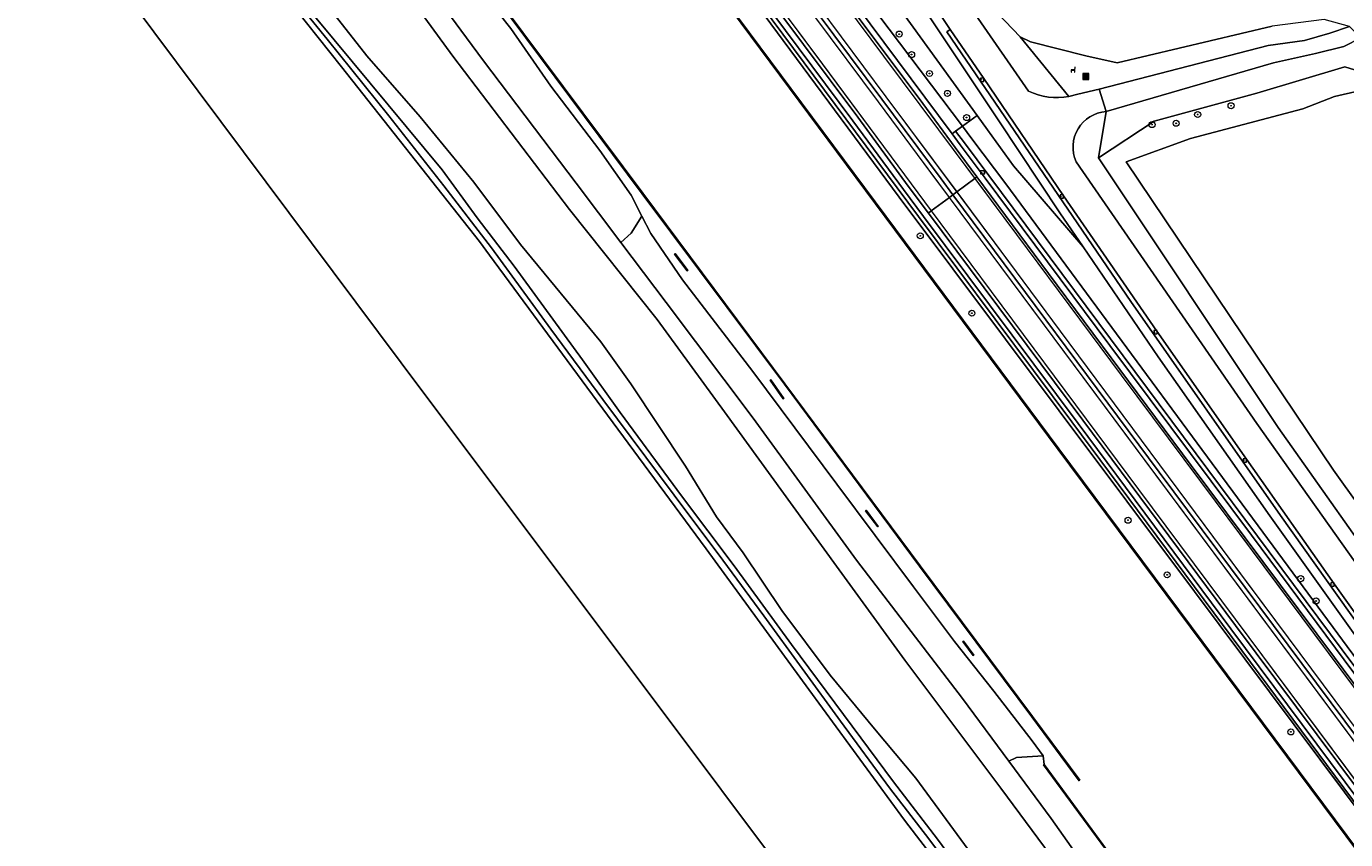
# Model space of a CAD drawing. Header units: metres. Extents: x 168032 to 180145, y 382923 to 399665.
# Tile 281 of 293: x 169436 to 169611, y 397678 to 397786. Entities that reach past the tile are written whole.
import ezdxf
from ezdxf.enums import TextEntityAlignment as Align

# ---------------------------------------------------------------- set-up
doc = ezdxf.new("R2010")
doc.units = ezdxf.units.M
doc.linetypes.add('VW-3-3_STREEP', pattern=[6, 3, -3])
doc.layers.get('0').update_dxf_attribs({"color": 8, "lineweight": 18})
for name, color, linetype, lineweight in [('B-WE-GK-BESCHOEIING_DAMWAND-G', 8, 'GK-BESCHOEIING', 18), ('B-WE-GR-BOOM-S', 8, 'Continuous', 18), ('B-WE-GR-BOS_GEMENGD-GV', 8, 'Continuous', 18), ('B-WE-GR-GRAS-GV', 8, 'Continuous', 18), ('B-WE-GR-GROENVOORZIENING-GV', 8, 'Continuous', 18), ('B-WE-GR-HAAG-G', 8, 'GR-HAAG1', 18), ('B-WE-GR-STRUIK-GV', 8, 'Continuous', 18), ('B-WE-GW-TALUD_KRUIN-G', 8, 'Continuous', 18), ('B-WE-IE-MEUBILAIR_WEGMEUBILAIR-G', 8, 'Continuous', 18), ('B-WE-IE-MEUBILAIR_WEGMEUBILAIR-S', 8, 'Continuous', 25), ('B-WE-IE-MEUBILAIR_WEGMEUBILAIR_PAAL-S', 8, 'Continuous', 18), ('B-WE-IE-TERREINAFSCHEIDING_KUNSTMATIG_MUUR-GV', 8, 'Continuous', 18), ('B-WE-OG-TERREIN_ERF-GV', 8, 'Continuous', 18), ('B-WE-OG-WATER-GV', 8, 'Continuous', 18), ('B-WE-OG-WATER_GREPPEL-GV', 8, 'Continuous', 18), ('B-WE-OG-WATER_SLOOT-GV', 8, 'Continuous', 18), ('B-WE-OG-WEG-GV', 8, 'Continuous', 18), ('B-WE-RI-GWA_KOLK-S', 8, 'Continuous', 18), ('B-WE-VH-VERHARDING_ASFALT-GV', 8, 'Continuous', 18), ('B-WE-VH-VERHARDING_BETONSTRAATSTEEN-GV', 8, 'Continuous', 18), ('B-WE-VH-VERHARDING_FUNDERING_ZAND-GV', 8, 'Continuous', 18), ('B-WE-VH-VERHARDING_GRASBETONSTEEN-GV', 8, 'Continuous', 18), ('B-WE-VW-MARKERING_LANGS_STREEP_33-G', 8, 'VW-3-3_STREEP', 13), ('B-WE-VW-MARKERING_LANGS_STREEP_DOORGETROKKEN_3X015-G', 8, 'Continuous', 13), ('B-WE-VW-MARKERING_PICTOGRAM-G', 8, 'Continuous', 18)]:
    doc.layers.add(name, color=color, linetype=linetype, lineweight=lineweight)
doc.styles.add('NLCS-ISO', font='NLCS-ISO.ttf')
doc.linetypes.add('GK-BESCHOEIING', pattern='A,30,-5,[1,NLCS.SHX,S=1,R=0,X=0,Y=0],-5', length=40)
doc.linetypes.add('GR-HAAG1', pattern='A,6,[176,NLCS.SHX,S=0.125,R=0,X=0,Y=0],-2', length=8)

# ---------------------------------------------------------------- blocks, each defined once
blk = doc.blocks.new('SIE-WEG_AFVALBAK-SO')
at = {"linetype": 'ByBlock', "lineweight": 18}
h = blk.add_hatch(color=0, dxfattribs=at)
h.dxf.hatch_style = 1
h.paths.add_polyline_path([(-1.5, -1.5), (1.5, -1.5), (1.5, 1.5), (-1.5, 1.5)])
at = {"color": 0, "linetype": 'ByBlock', "lineweight": 18}
for points in [[(-2, -2), (2, -2), (2, 2), (-2, 2)], [(-1.5, -1.5), (1.5, -1.5), (1.5, 1.5), (-1.5, 1.5)]]:
    blk.add_lwpolyline(points, close=True, dxfattribs=at)
blk = doc.blocks.new('SIE-WEG_PAAL_HECTOMETERPAAL-SO')
at = {"color": 0, "linetype": 'ByBlock', "lineweight": 18}
blk.add_lwpolyline([(-1.44375, -0.94375), (1.44375, -0.94375), (1.44375, 0.94375), (-1.44375, 0.94375)], close=True, dxfattribs=at)
at = {"color": 0, "linetype": 'ByBlock', "lineweight": 18, "style": 'NLCS-ISO'}
blk.add_text('hm', height=1.5, dxfattribs=at).set_placement((0, 0), align=Align.MIDDLE_CENTER)
at = {"style": 'NLCS-ISO'}
blk.add_attdef('WAARDE', (2.13125, -1.69375), '', height=1.5, dxfattribs=at)
blk = doc.blocks.new('SRI-KOLK-SO')
at = {"color": 0, "linetype": 'ByBlock', "lineweight": 18}
blk.add_lwpolyline([(-1.125, -1.125), (1.125, -1.125), (1.125, 1.125), (-1.125, 1.125)], close=True, dxfattribs=at)
at = {"color": 0, "linetype": 'ByBlock', "lineweight": 18, "style": 'NLCS-ISO'}
blk.add_text('k', height=1.5, dxfattribs=at).set_placement((0, 0), align=Align.MIDDLE_CENTER)
blk = doc.blocks.new('SIE-WEG_ZITBANK-SO')
at = {"color": 0, "linetype": 'ByBlock', "lineweight": 18}
blk.add_lwpolyline([(-0.91, -1.63), (-0.91, -0.2), (1.09, -0.2), (1.09, -1.63), (1.29, -1.63), (1.29, -0.21), (1.54, 1.78), (1.33, 1.78), (1.11, 0), (-1.11, 0), (-1.11, -1.63)], close=True, dxfattribs=at)
blk = doc.blocks.new('SGR-BOOM_01-SO')
at = {"linetype": 'ByBlock', "lineweight": 18}
h = blk.add_hatch(color=0, dxfattribs=at)
h.dxf.hatch_style = 1
edge = h.paths.add_edge_path()
edge.add_arc((0, 0), 0.25, 0, 360)
at = {"color": 0, "linetype": 'ByBlock', "lineweight": 18}
for radius in [2, 0.25]:
    blk.add_circle((0, 0), radius, dxfattribs=at)

msp = doc.modelspace()

# ---------------------------------------------------------------- linework, layer by layer
at = {"layer": 'B-WE-GK-BESCHOEIING_DAMWAND-G', "flags": 128}
for points in [[(169416.924, 397939.464), (169446.836, 397899.264), (169478.57, 397856.585), (169506.56, 397819.073), (169549.815, 397760.875), (169572.811, 397729.968), (169614.307, 397674.263), (169638.349, 397641.757)], [(169575.581, 397685.949), (169569.312, 397694.414), (169554.368, 397714.434), (169536.419, 397738.61), (169517.546, 397763.921), (169496.386, 397792.318), (169473.418, 397823.177), (169460.705, 397840.38)], [(169523.525, 397753.682), (169521.815, 397755.907)], [(169536.264, 397736.668), (169534.557, 397739.153)], [(169548.82, 397719.673), (169547.211, 397721.808)], [(169561.521, 397702.585), (169560.131, 397704.422)]]:
    msp.add_lwpolyline(points, dxfattribs=at)
at = {"layer": 'B-WE-GR-BOS_GEMENGD-GV', "flags": 128}
for points in [[(169575.996, 397649.949), (169553.939, 397678.617), (169552.342, 397680.693), (169539.652, 397698.047), (169525.99, 397716.73), (169510.143, 397738.202), (169497.214, 397755.722), (169495.88, 397757.528), (169477.536, 397780.747), (169469.792, 397790.549), (169456.827, 397807.569), (169440.529, 397828.966), (169441.29, 397829.511), (169435.156, 397837.842)], [(169428.613, 397817.504), (169485.475, 397741.448), (169570.555, 397627.999)]]:
    msp.add_lwpolyline(points, dxfattribs=at)
at = {"layer": 'B-WE-GR-GRAS-GV', "flags": 128}
msp.add_lwpolyline([(169640.852, 397643.789), (169630.427, 397658.112), (169610.782, 397684.403), (169590.873, 397711.055), (169572.902, 397735.05), (169551.64, 397763.445), (169533.685, 397787.643), (169511.991, 397816.887), (169493.512, 397841.736), (169463.951, 397881.37), (169442.049, 397910.85), (169419.07, 397941.173), (169416.943, 397939.522), (169446.876, 397899.294), (169478.61, 397856.615), (169506.6, 397819.103), (169549.855, 397760.905), (169572.851, 397729.998), (169614.347, 397674.293), (169638.388, 397641.789)], close=True, dxfattribs=at)
for points in [[(169624.265, 397666.74), (169597.154, 397703.201), (169574.578, 397733.589), (169554.201, 397760.864), (169530.623, 397792.584), (169524.967, 397800.193), (169501.927, 397831.107), (169479.464, 397861.309), (169464.274, 397881.72), (169439.046, 397915.605), (169419.659, 397941.601), (169419.07, 397941.173), (169442.049, 397910.85), (169463.951, 397881.37), (169493.512, 397841.736), (169511.991, 397816.887), (169533.685, 397787.643), (169551.64, 397763.445), (169572.902, 397735.05), (169590.873, 397711.055), (169610.782, 397684.403), (169630.427, 397658.112)], [(169570.555, 397627.999), (169485.475, 397741.448), (169428.613, 397817.504)]]:
    msp.add_lwpolyline(points, dxfattribs=at)
at = {"layer": 'B-WE-GR-GROENVOORZIENING-GV', "flags": 128}
for points in [[(169572.573, 397674.896), (169565.142, 397684.926), (169552.381, 397701.927), (169539.19, 397720.079), (169528.432, 397734.934), (169519.468, 397747.205), (169507.847, 397761.82), (169492.363, 397782.147), (169478.541, 397801.116), (169466.115, 397818.08), (169455.23, 397832.262), (169444.362, 397846.654), (169436.144, 397856.797), (169427.017, 397868.003)], [(169428.459, 397853.551), (169437.787, 397839.693), (169435.156, 397837.842), (169441.29, 397829.511), (169443.653, 397831.221), (169453.271, 397819.331), (169464.321, 397804.345), (169471.845, 397793.821), (169480.939, 397782.21), (169487.995, 397774.105), (169495.123, 397765.44), (169501.328, 397757.136), (169511.986, 397744.233), (169516.009, 397738.647), (169523.248, 397727.699), (169527.348, 397720.99), (169530.915, 397716.196), (169536.029, 397708.543), (169542.45, 397699.956), (169548.338, 397692.813), (169553.853, 397686.238), (169562.869, 397673.932)]]:
    msp.add_lwpolyline(points, dxfattribs=at)
msp.add_lwpolyline([(169514.681, 397757.399), (169520.703, 397749.434), (169532.253, 397734.084), (169545.976, 397715.231), (169560.044, 397696.824), (169566.18, 397688.534), (169567.21, 397689), (169570.743, 397689.225), (169569.301, 397691.217), (169564.194, 397697.797), (169558.996, 397704.408), (169553.546, 397711.678), (169543.358, 397725.292), (169532.19, 397740.289), (169522.862, 397752.461), (169518.645, 397758.611), (169517.459, 397760.92), (169516.051, 397758.655)], close=True, dxfattribs=at)
at = {"layer": 'B-WE-GR-HAAG-G', "flags": 128}
for points in [[(169933.128, 397274.471), (169918.417, 397293.8), (169878.056, 397347.645), (169850.132, 397385.222), (169841.947, 397396.152), (169841.203, 397397.145), (169837.208, 397402.481), (169812.965, 397434.856), (169785.938, 397471.114), (169780.386, 397478.582), (169761.541, 397503.926), (169716.21, 397564.333), (169695.843, 397591.648), (169693.221, 397595.175), (169684.032, 397607.536), (169674.614, 397620.206), (169657.001, 397643.909), (169640.974, 397665.573), (169627.988, 397683.156), (169617.238, 397698.189), (169600.871, 397721.128), (169586.028, 397742.235), (169576.072, 397756.833), (169572.977, 397761.371), (169564.864, 397773.598), (169560.898, 397779.574)], [(169933.128, 397274.471), (169918.417, 397293.8), (169878.056, 397347.645), (169850.132, 397385.222), (169841.947, 397396.152), (169841.203, 397397.145), (169837.208, 397402.481), (169812.965, 397434.856), (169785.938, 397471.114), (169780.386, 397478.582), (169761.541, 397503.926), (169716.21, 397564.333), (169695.843, 397591.648), (169693.221, 397595.175), (169684.032, 397607.536), (169674.614, 397620.206), (169657.001, 397643.909), (169640.974, 397665.573), (169627.988, 397683.156), (169617.238, 397698.189), (169600.871, 397721.128), (169586.028, 397742.235), (169576.072, 397756.833)]]:
    msp.add_lwpolyline(points, dxfattribs=at)
at = {"layer": 'B-WE-GR-STRUIK-GV', "flags": 128}
msp.add_lwpolyline([(169462.937, 397826.521), (169471.7, 397815.073), (169483.886, 397798.53), (169496.415, 397781.549), (169508.705, 397765.303), (169514.681, 397757.399), (169516.051, 397758.655), (169517.459, 397760.92), (169516.03, 397763.7), (169511.854, 397769.642), (169505.362, 397778.2), (169500.056, 397785.837), (169493.858, 397793.658), (169488.049, 397801.607), (169484.315, 397806.691), (169477.923, 397815.523), (169473.066, 397821.788), (169468.93, 397827.328), (169464.653, 397827.612)], close=True, dxfattribs=at)
at = {"layer": 'B-WE-GW-TALUD_KRUIN-G', "flags": 128}
for points in [[(169640.852, 397643.789), (169630.427, 397658.112), (169610.782, 397684.403), (169590.873, 397711.055), (169572.902, 397735.05), (169551.64, 397763.445), (169533.685, 397787.643), (169511.991, 397816.887), (169493.512, 397841.736), (169463.951, 397881.37), (169442.049, 397910.85), (169419.07, 397941.173)], [(169462.937, 397826.521), (169471.7, 397815.073), (169483.886, 397798.53), (169496.415, 397781.549), (169508.705, 397765.303), (169514.681, 397757.399)], [(169514.681, 397757.399), (169520.703, 397749.434), (169532.253, 397734.084), (169545.976, 397715.231), (169560.044, 397696.824), (169566.18, 397688.534)]]:
    msp.add_lwpolyline(points, dxfattribs=at)
at = {"layer": 'B-WE-IE-MEUBILAIR_WEGMEUBILAIR-G', "flags": 128}
for points in [[(169624.265, 397666.74), (169597.154, 397703.201), (169574.578, 397733.589), (169554.201, 397760.864), (169530.623, 397792.584), (169524.967, 397800.193), (169501.927, 397831.107), (169479.464, 397861.309), (169464.274, 397881.72), (169439.046, 397915.605), (169415.851, 397946.707), (169394.418, 397975.529), (169377.247, 397998.441), (169375.245, 398001.142), (169373.247, 398003.84), (169360.283, 398021.337), (169332.524, 398058.611), (169303.658, 398097.351), (169273.382, 398137.924), (169245.695, 398175.05), (169233.758, 398191.107)], [(169559.138, 397772.225), (169560.295, 397770.672), (169665.555, 397629.342), (169682.596, 397606.468), (169691.617, 397594.357), (169698.142, 397585.599), (169727.826, 397545.697), (169758.322, 397504.839), (169778.553, 397477.77), (169793.482, 397457.794), (169827.648, 397411.85), (169839.566, 397395.919), (169839.721, 397395.712), (169871.625, 397353.068), (169875.574, 397347.592), (169923.392, 397283.411), (169933.178, 397270.277), (169957.004, 397238.582)]]:
    msp.add_lwpolyline(points, dxfattribs=at)
at = {"layer": 'B-WE-IE-TERREINAFSCHEIDING_KUNSTMATIG_MUUR-GV', "flags": 128}
for points in [[(169638.31, 397641.725), (169638.388, 397641.789), (169614.347, 397674.293), (169572.851, 397729.998), (169549.855, 397760.905), (169506.6, 397819.103), (169478.61, 397856.615), (169446.876, 397899.294), (169416.943, 397939.522), (169416.863, 397939.462), (169446.796, 397899.234), (169478.53, 397856.555), (169506.52, 397819.043), (169549.775, 397760.845), (169572.771, 397729.938), (169614.267, 397674.233)], [(169485.083, 397807.426), (169496.346, 397792.288), (169517.506, 397763.891), (169536.379, 397738.58), (169554.328, 397714.404), (169569.272, 397694.384), (169575.541, 397685.919), (169575.621, 397685.979), (169569.352, 397694.444), (169554.408, 397714.464), (169536.459, 397738.64), (169517.586, 397763.951), (169496.426, 397792.348), (169485.163, 397807.486), (169473.458, 397823.207), (169466.826, 397832.183), (169460.745, 397840.41), (169460.665, 397840.35), (169466.746, 397832.123), (169473.378, 397823.147)], [(169523.485, 397753.652), (169523.565, 397753.712), (169521.855, 397755.937), (169521.775, 397755.877)], [(169536.223, 397736.64), (169536.305, 397736.696), (169534.598, 397739.181), (169534.516, 397739.125)], [(169548.78, 397719.643), (169548.86, 397719.703), (169547.251, 397721.838), (169547.171, 397721.778)], [(169561.561, 397702.615), (169560.171, 397704.452), (169560.091, 397704.392), (169561.481, 397702.555)], [(169582.606, 397672.143), (169570.887, 397688.093), (169570.807, 397688.033), (169582.526, 397672.083)]]:
    msp.add_lwpolyline(points, close=True, dxfattribs=at)
at = {"layer": 'B-WE-OG-TERREIN_ERF-GV', "flags": 128}
msp.add_lwpolyline([(169710.868, 397653.732), (169693.534, 397680.028), (169677.608, 397700.991), (169671.979, 397705.954), (169645.312, 397738.769), (169612.745, 397777.567), (169609.468, 397776.793), (169605.238, 397775.186), (169590.326, 397771.24), (169581.799, 397768.15), (169609.321, 397727.184), (169642.985, 397680.167), (169659.945, 397656.809)], dxfattribs=at)
at = {"layer": 'B-WE-OG-WATER-GV', "flags": 128}
for points in [[(169614.267, 397674.233), (169572.771, 397729.938), (169549.775, 397760.845), (169506.52, 397819.043), (169478.53, 397856.555), (169446.796, 397899.234), (169416.863, 397939.462)], [(169566.569, 397664.836), (169556.726, 397678.138), (169550.867, 397685.769), (169545.388, 397693.176), (169537.337, 397704.015), (169529.722, 397714.483), (169522.701, 397723.749), (169514.576, 397734.815), (169509.567, 397741.827), (169500.509, 397754.263), (169495.579, 397760.676), (169490.929, 397767.068), (169481.364, 397778.599), (169471.789, 397790.137), (169460.362, 397805.341), (169450.435, 397818.732), (169442.788, 397828.864)], [(169441.978, 397828.081), (169449.219, 397818.98), (169456.961, 397808.802), (169462.619, 397801.164), (169467.776, 397794.102), (169475.637, 397784.429), (169483.819, 397774.255), (169491.14, 397764.939), (169497.475, 397756.696), (169505.343, 397745.905), (169512.247, 397736.545), (169521.744, 397723.85), (169528.192, 397715.236), (169533.652, 397707.839), (169543.839, 397693.839), (169550.339, 397684.956), (169555.556, 397678.219), (169560.623, 397671.37)], [(169493.858, 397793.658), (169500.056, 397785.837), (169505.362, 397778.2), (169511.854, 397769.642), (169516.03, 397763.7), (169517.459, 397760.92), (169518.645, 397758.611), (169522.862, 397752.461), (169532.19, 397740.289), (169543.358, 397725.292), (169553.546, 397711.678), (169558.996, 397704.408), (169564.194, 397697.797), (169569.301, 397691.217), (169570.743, 397689.225), (169570.887, 397688.093), (169582.606, 397672.143)], [(169496.426, 397792.348), (169517.586, 397763.951), (169536.459, 397738.64), (169554.408, 397714.464), (169569.352, 397694.444), (169575.621, 397685.979), (169575.541, 397685.919), (169569.272, 397694.384), (169554.328, 397714.404), (169536.379, 397738.58), (169517.506, 397763.891), (169496.346, 397792.288)]]:
    msp.add_lwpolyline(points, dxfattribs=at)
for points in [[(169523.565, 397753.712), (169523.485, 397753.652), (169521.775, 397755.877), (169521.855, 397755.937)], [(169536.305, 397736.696), (169536.223, 397736.64), (169534.516, 397739.125), (169534.598, 397739.181)], [(169548.86, 397719.703), (169548.78, 397719.643), (169547.171, 397721.778), (169547.251, 397721.838)], [(169561.561, 397702.615), (169561.481, 397702.555), (169560.091, 397704.392), (169560.171, 397704.452)]]:
    msp.add_lwpolyline(points, close=True, dxfattribs=at)
at = {"layer": 'B-WE-OG-WATER_GREPPEL-GV', "flags": 128}
msp.add_lwpolyline([(169612.745, 397777.567), (169615.096, 397778.122), (169613.502, 397779.92), (169613.39, 397779.955), (169610.846, 397780.756), (169599.156, 397777.271), (169585.508, 397773.534), (169578.116, 397768.674), (169601.986, 397732.82), (169633.792, 397687.851), (169658.088, 397655.669), (169659.512, 397655.635), (169659.945, 397656.809), (169642.985, 397680.167), (169609.321, 397727.184), (169581.799, 397768.15), (169590.326, 397771.24), (169605.238, 397775.186), (169609.468, 397776.793)], close=True, dxfattribs=at)
at = {"layer": 'B-WE-OG-WATER_SLOOT-GV', "flags": 128}
for points in [[(169443.653, 397831.221), (169441.29, 397829.511), (169440.529, 397828.966), (169456.827, 397807.569), (169469.792, 397790.549), (169477.536, 397780.747), (169495.88, 397757.528), (169497.214, 397755.722), (169510.143, 397738.202), (169525.99, 397716.73), (169539.652, 397698.047), (169552.342, 397680.693), (169553.939, 397678.617), (169575.996, 397649.949)], [(169562.869, 397673.932), (169553.853, 397686.238), (169548.338, 397692.813), (169542.45, 397699.956), (169536.029, 397708.543), (169530.915, 397716.196), (169527.348, 397720.99), (169523.248, 397727.699), (169516.009, 397738.647), (169511.986, 397744.233), (169501.328, 397757.136), (169495.123, 397765.44), (169487.995, 397774.105), (169480.939, 397782.21), (169471.845, 397793.821), (169464.321, 397804.345), (169453.271, 397819.331), (169443.653, 397831.221)], [(169442.788, 397828.864), (169450.435, 397818.732), (169460.362, 397805.341), (169471.789, 397790.137), (169481.364, 397778.599), (169490.929, 397767.068), (169495.579, 397760.676), (169500.509, 397754.263), (169509.567, 397741.827), (169514.576, 397734.815), (169522.701, 397723.749), (169529.722, 397714.483), (169537.337, 397704.015), (169545.388, 397693.176), (169550.867, 397685.769), (169556.726, 397678.138), (169566.569, 397664.836)], [(169560.623, 397671.37), (169555.556, 397678.219), (169550.339, 397684.956), (169543.839, 397693.839), (169533.652, 397707.839), (169528.192, 397715.236), (169521.744, 397723.85), (169512.247, 397736.545), (169505.343, 397745.905), (169497.475, 397756.696), (169491.14, 397764.939), (169483.819, 397774.255), (169475.637, 397784.429), (169467.776, 397794.102), (169462.619, 397801.164), (169456.961, 397808.802), (169449.219, 397818.98), (169441.978, 397828.081)]]:
    msp.add_lwpolyline(points, dxfattribs=at)
msp.add_lwpolyline([(169570.807, 397688.033), (169570.887, 397688.093), (169570.743, 397689.225), (169567.21, 397689), (169566.18, 397688.534), (169571.839, 397680.89), (169584.152, 397663.456), (169585.525, 397661.369), (169586.776, 397662.298), (169589.497, 397663.404), (169587.775, 397666.037), (169585.607, 397669.259), (169584.136, 397670.725), (169582.606, 397672.143), (169582.526, 397672.083)], close=True, dxfattribs=at)
at = {"layer": 'B-WE-OG-WEG-GV', "flags": 128}
for points in [[(169574.188, 397776.804), (169567.708, 397784.714), (169563.7, 397788.883), (169558.667, 397795.942), (169554.116, 397803.35), (169549.896, 397810.726), (169546.241, 397818.424), (169544.25, 397824.494), (169543.615, 397826.429), (169540.462, 397839.483), (169535.449, 397856.097), (169535.08, 397857.681), (169540.035, 397861.559), (169542.407, 397863.248), (169475.301, 397941.01), (169466.062, 397951.96), (169459.78, 397960.32), (169451.641, 397971.15), (169435.72, 397993.08), (169319.812, 398147.001), (169303.242, 398171.15), (169298.387, 398178.442)], [(169492.828, 397901.088), (169508.472, 397883.029), (169511.232, 397879.817), (169515.062, 397875.079), (169517.421, 397871.94), (169519.905, 397868.482), (169522.025, 397865.432), (169523.944, 397862.29), (169525.733, 397858.959), (169528.126, 397853.07), (169532.844, 397837.563), (169536.317, 397824.297), (169537.621, 397819.886), (169538.753, 397816.848), (169540.677, 397812.566), (169544.715, 397803.828), (169560.898, 397779.574), (169564.864, 397773.598), (169572.977, 397761.371), (169576.072, 397756.833), (169586.028, 397742.235), (169600.871, 397721.128), (169617.238, 397698.189)], [(169537.06, 397808.743), (169561.98, 397774.28), (169563.369, 397772.36), (169566.812, 397767.597), (169576.072, 397756.833), (169572.977, 397761.371), (169564.864, 397773.598), (169560.898, 397779.574), (169544.715, 397803.828)], [(169551.833, 397803.106), (169555.467, 397797.466), (169561.721, 397787.76), (169568.821, 397777.5)], [(169928.685, 397281.569), (169927.153, 397283.62), (169704.62, 397581.641), (169684.716, 397608.381), (169653.096, 397650.862), (169625.103, 397689.098), (169602.287, 397721.154), (169582.395, 397749.572), (169557.957, 397785.384), (169558.394, 397785.691), (169551.988, 397795.366), (169548.613, 397800.463)], [(169563.7, 397788.883), (169567.708, 397784.714), (169569.092, 397784.066), (169576.429, 397782.207), (169580.576, 397781.273), (169601.185, 397786.141)], [(169633.792, 397687.851), (169601.986, 397732.82), (169578.116, 397768.674), (169579.121, 397774.81)], [(169575.149, 397768.151), (169599.151, 397733.381), (169626.982, 397694.111), (169652.991, 397658.511), (169655.963, 397654.529), (169658.358, 397654.499), (169660.11, 397654.641), (169659.512, 397655.635), (169658.088, 397655.669), (169633.792, 397687.851)]]:
    msp.add_lwpolyline(points, dxfattribs=at)
for points in [[(169440.036, 397940.192), (169437.081, 397937.988), (169444.504, 397928.043), (169469.14, 397896.277), (169491.521, 397866.56), (169511.206, 397838.972), (169530.842, 397811.57), (169560.043, 397772.879), (169561.98, 397774.28), (169537.06, 397808.743), (169515.61, 397838.104), (169492.592, 397870.323), (169470.762, 397899.934), (169450.479, 397925.783)], [(169437.081, 397937.988), (169435.72, 397936.973), (169443.153, 397927.009), (169449.933, 397917.919), (169481.438, 397875.562), (169502.849, 397846.808), (169524.162, 397818.172), (169558.654, 397771.864), (169559.138, 397772.225), (169560.043, 397772.879), (169530.842, 397811.57), (169511.206, 397838.972), (169491.521, 397866.56), (169469.14, 397896.277), (169444.504, 397928.043)], [(169531.07, 397792.923), (169530.623, 397792.584), (169554.201, 397760.864), (169574.578, 397733.589), (169597.154, 397703.201), (169624.265, 397666.74), (169626.568, 397663.655), (169641.202, 397644.055), (169652.218, 397629.299), (169673.925, 397600.011), (169674.403, 397600.367), (169663.86, 397614.499), (169641.238, 397644.955), (169627.465, 397663.45), (169627.225, 397663.772), (169619.038, 397674.766), (169614.624, 397680.684), (169595.682, 397706.08), (169575.391, 397733.358), (169554.874, 397760.851), (169552.195, 397764.44), (169545.489, 397773.598)], [(169600.672, 397783.59), (169605.488, 397784.235), (169608.862, 397785.234), (169611.45, 397786.106), (169608.091, 397787.018), (169601.185, 397786.141), (169580.576, 397781.273), (169576.429, 397782.207), (169569.092, 397784.066), (169567.708, 397784.714), (169574.188, 397776.804), (169575.379, 397777.101), (169578.181, 397777.8)], [(169599.156, 397777.271), (169610.846, 397780.756), (169613.39, 397779.955), (169613.455, 397783.683), (169612.978, 397784.596), (169610.719, 397783.449), (169606.956, 397782.534), (169601.34, 397781.28), (169579.121, 397774.81), (169578.116, 397768.674), (169585.508, 397773.534)], [(169576.072, 397756.833), (169566.812, 397767.597), (169563.369, 397772.36), (169561.98, 397774.28), (169560.043, 397772.879), (169561.305, 397771.206), (169565.817, 397765.228), (169607.303, 397708.952), (169626.187, 397683.339), (169646.026, 397656.723), (169664.942, 397631.283), (169683.275, 397606.973), (169684.032, 397607.536), (169674.614, 397620.206), (169657.001, 397643.909), (169640.974, 397665.573), (169627.988, 397683.156), (169617.238, 397698.189), (169600.871, 397721.128), (169586.028, 397742.235)], [(169559.138, 397772.225), (169558.654, 397771.864), (169559.755, 397770.386), (169563.057, 397765.953), (169579.605, 397743.753), (169598.457, 397718.528), (169619.482, 397690.227), (169648.199, 397651.706), (169670.632, 397621.566), (169682.138, 397606.128), (169682.596, 397606.468), (169665.555, 397629.342), (169560.295, 397770.672)], [(169560.043, 397772.879), (169559.138, 397772.225), (169560.295, 397770.672), (169665.555, 397629.342), (169682.596, 397606.468), (169683.275, 397606.973), (169664.942, 397631.283), (169646.026, 397656.723), (169626.187, 397683.339), (169607.303, 397708.952), (169565.817, 397765.228), (169561.305, 397771.206)]]:
    msp.add_lwpolyline(points, close=True, dxfattribs=at)
at = {"layer": 'B-WE-OG-WEG-GV'}
for points in [[(169568.821, 397777.5, 0.1538513), (169574.188, 397776.804)], [(169579.121, 397774.81, 0.5229037), (169575.149, 397768.151)]]:
    msp.add_lwpolyline(points, format="xyb", dxfattribs=at)
at = {"layer": 'B-WE-VH-VERHARDING_ASFALT-GV', "flags": 128}
for points in [[(169502.208, 397846.331), (169501.929, 397846.123), (169499.513, 397844.324), (169499.027, 397843.961), (169515.5, 397821.836), (169549.325, 397776.44), (169557.201, 397765.859), (169558.768, 397763.753), (169559.272, 397764.128), (169561.672, 397765.916), (169561.972, 397766.14), (169559.092, 397770.035), (169554.762, 397775.893), (169531.621, 397806.832)], [(169499.027, 397843.961), (169498.57, 397843.621), (169496.183, 397841.843), (169495.844, 397841.59), (169519.372, 397809.941), (169531.707, 397793.407), (169546.132, 397774.073), (169552.838, 397764.916), (169555.515, 397761.329), (169555.897, 397761.614), (169558.311, 397763.412), (169558.768, 397763.753), (169557.201, 397765.859), (169549.325, 397776.44), (169515.5, 397821.836)], [(169561.972, 397766.14), (169561.672, 397765.916), (169559.272, 397764.128), (169558.768, 397763.753), (169586.194, 397726.896), (169618.475, 397683.549), (169618.955, 397683.905), (169621.414, 397685.733), (169621.658, 397685.915), (169609.474, 397702.304), (169590.432, 397727.811), (169571.46, 397753.305)], [(169558.768, 397763.753), (169558.311, 397763.412), (169555.897, 397761.614), (169555.515, 397761.329), (169576.032, 397733.836), (169596.323, 397706.558), (169615.265, 397681.162), (169615.6, 397681.412), (169618.018, 397683.209), (169618.475, 397683.549), (169586.194, 397726.896)]]:
    msp.add_lwpolyline(points, close=True, dxfattribs=at)
for points in [[(169568.821, 397777.5), (169561.721, 397787.76), (169555.467, 397797.466), (169551.833, 397803.106)], [(169548.613, 397800.463), (169551.988, 397795.366), (169558.394, 397785.691), (169562.886, 397779.212), (169573.456, 397763.623), (169585.883, 397745.65), (169597.76, 397728.636), (169609.419, 397712.083), (169621.342, 397695.392), (169633.256, 397678.9), (169645.152, 397662.679), (169657.279, 397646.259), (169669.189, 397630.207), (169685.195, 397608.746), (169688.349, 397611.149), (169687.958, 397611.672), (169667.83, 397638.635), (169665.793, 397641.362), (169664.107, 397643.621), (169655.963, 397654.529), (169652.991, 397658.511), (169626.982, 397694.111), (169599.151, 397733.381), (169575.149, 397768.151)], [(169579.121, 397774.81), (169578.181, 397777.8), (169575.379, 397777.101), (169574.188, 397776.804)]]:
    msp.add_lwpolyline(points, dxfattribs=at)
at = {"layer": 'B-WE-VH-VERHARDING_ASFALT-GV'}
for points in [[(169574.188, 397776.804, -0.1538513), (169568.821, 397777.5)], [(169575.149, 397768.151, -0.5229037), (169579.121, 397774.81)]]:
    msp.add_lwpolyline(points, format="xyb", dxfattribs=at)
at = {"layer": 'B-WE-VH-VERHARDING_BETONSTRAATSTEEN-GV', "flags": 128}
msp.add_lwpolyline([(169645.152, 397662.679), (169633.256, 397678.9), (169621.342, 397695.392), (169609.419, 397712.083), (169597.76, 397728.636), (169585.883, 397745.65), (169573.456, 397763.623), (169562.886, 397779.212), (169558.394, 397785.691), (169557.957, 397785.384), (169582.395, 397749.572), (169602.287, 397721.154), (169625.103, 397689.098), (169653.096, 397650.862), (169684.716, 397608.381), (169685.195, 397608.746), (169669.189, 397630.207), (169657.279, 397646.259)], close=True, dxfattribs=at)
at = {"layer": 'B-WE-VH-VERHARDING_FUNDERING_ZAND-GV', "flags": 128}
for points in [[(169427.017, 397868.003), (169436.144, 397856.797), (169444.362, 397846.654), (169455.23, 397832.262), (169466.115, 397818.08), (169478.541, 397801.116), (169492.363, 397782.147), (169507.847, 397761.82), (169519.468, 397747.205), (169528.432, 397734.934), (169539.19, 397720.079), (169552.381, 397701.927), (169565.142, 397684.926), (169572.573, 397674.896)], [(169584.152, 397663.456), (169571.839, 397680.89), (169566.18, 397688.534), (169560.044, 397696.824), (169545.976, 397715.231), (169532.253, 397734.084), (169520.703, 397749.434), (169514.681, 397757.399), (169508.705, 397765.303), (169496.415, 397781.549), (169483.886, 397798.53), (169471.7, 397815.073), (169462.937, 397826.521), (169460.259, 397830.02), (169448.085, 397845.803), (169439.72, 397856.635), (169438.951, 397857.52), (169431.17, 397866.479)]]:
    msp.add_lwpolyline(points, dxfattribs=at)
msp.add_lwpolyline([(169612.978, 397784.596), (169611.45, 397786.106), (169608.862, 397785.234), (169605.488, 397784.235), (169600.672, 397783.59), (169578.181, 397777.8), (169579.121, 397774.81), (169601.34, 397781.28), (169606.956, 397782.534), (169610.719, 397783.449)], close=True, dxfattribs=at)
at = {"layer": 'B-WE-VH-VERHARDING_GRASBETONSTEEN-GV', "flags": 128}
for points in [[(169417.01, 397960.716), (169442.512, 397926.53), (169449.292, 397917.442), (169480.796, 397875.084), (169502.208, 397846.331), (169531.621, 397806.832), (169554.762, 397775.893), (169559.092, 397770.035), (169561.972, 397766.14), (169571.46, 397753.305), (169590.432, 397727.811), (169609.474, 397702.304), (169621.658, 397685.915), (169628.311, 397676.966)], [(169648.199, 397651.706), (169619.482, 397690.227), (169598.457, 397718.528), (169579.605, 397743.753), (169563.057, 397765.953), (169559.755, 397770.386), (169558.654, 397771.864), (169524.162, 397818.172), (169502.849, 397846.808), (169481.438, 397875.562), (169449.933, 397917.919), (169443.153, 397927.009), (169435.72, 397936.973), (169417.652, 397961.193)], [(169619.679, 397675.244), (169615.265, 397681.162), (169596.323, 397706.558), (169576.032, 397733.836), (169555.515, 397761.329), (169552.838, 397764.916), (169546.132, 397774.073), (169531.707, 397793.407), (169519.372, 397809.941), (169495.844, 397841.59), (169486.484, 397854.181), (169462.359, 397886.548), (169436.114, 397921.789), (169433.932, 397924.723)], [(169435.472, 397921.312), (169457.534, 397891.647), (169485.843, 397853.703), (169495.202, 397841.113), (169518.73, 397809.463), (169531.07, 397792.923), (169545.489, 397773.598), (169552.195, 397764.44), (169554.874, 397760.851), (169575.391, 397733.358), (169595.682, 397706.08), (169614.624, 397680.684), (169619.038, 397674.766)]]:
    msp.add_lwpolyline(points, dxfattribs=at)
at = {"layer": 'B-WE-VW-MARKERING_LANGS_STREEP_33-G', "const_width": 0.15, "flags": 128}
for points in [[(168663.566, 398966.886), (168663.81, 398966.56), (168683.85, 398939.574), (168687.432, 398934.773), (168695.741, 398923.634), (168699.311, 398918.865), (168714.149, 398898.866), (168723.248, 398886.636), (168723.682, 398886.053), (168742.75, 398860.403), (168753.118, 398846.445), (168767.915, 398826.525), (168792.24, 398793.869), (168803.712, 398778.624), (168813.371, 398765.968), (168830.183, 398743.936), (168843.488, 398726.745), (168852.649, 398715.025), (168877.24, 398683.884), (168888.579, 398669.651), (168892.719, 398664.47), (168905.625, 398648.318), (168906.641, 398647.047), (168927.897, 398620.319), (168936.737, 398609.262), (168949.567, 398593.214), (168958.627, 398581.408), (168964.598, 398573.497), (168967.397, 398569.764), (168971.082, 398564.85), (168980.716, 398551.889), (168997.466, 398529.481), (169020.107, 398499.13), (169027.204, 398489.639), (169040.743, 398471.536), (169055.497, 398451.74), (169064.014, 398440.301), (169075.759, 398424.518), (169082.66, 398414.941), (169086.679, 398409.348), (169087.311, 398408.468), (169092.79, 398400.638), (169098.778, 398392.051), (169106.428, 398380.731), (169114.846, 398368.191), (169121.749, 398357.562), (169133.195, 398339.355), (169141.533, 398326.011), (169145.725, 398319.301), (169149.518, 398313.332), (169154.381, 398305.894), (169162.28, 398293.82), (169172.849, 398278.255), (169181.899, 398265.168), (169190.992, 398252.297), (169197.693, 398243.037), (169200.047, 398239.783), (169208.094, 398228.624), (169208.928, 398227.502), (169234.512, 398193.198), (169257.271, 398162.637), (169261.584, 398156.846), (169290.08, 398118.618), (169317.014, 398082.462), (169318.161, 398080.923), (169347.085, 398042.016), (169376.591, 398002.446), (169376.738, 398002.249), (169387.316, 397987.87), (169405.092, 397964.157), (169431.093, 397929.085), (169436.401, 397922.002), (169454.996, 397897.188), (169462.891, 397886.418), (169481.262, 397861.858), (169496.183, 397841.843), (169510.418, 397822.748), (169541.436, 397781.099), (169544.236, 397777.323), (169555.897, 397761.614), (169558.309, 397758.365), (169583.433, 397724.619), (169610.915, 397687.701), (169615.6, 397681.412), (169636.811, 397652.94), (169661.863, 397619.325), (169675.414, 397601.121), (169699.118, 397569.28), (169707.001, 397558.756), (169730.636, 397527.013), (169735.107, 397521.017), (169759.476, 397488.338), (169788.453, 397449.474), (169794.886, 397440.863), (169813.184, 397416.368), (169846.164, 397372.145), (169854.679, 397360.703), (169869.635, 397340.607), (169888.976, 397314.746), (169914.022, 397281.158), (169914.469, 397280.558), (169939.822, 397246.505), (169965.388, 397212.257), (169974.243, 397200.401), (169992.585, 397175.838), (170016.232, 397144.17), (170034.08, 397120.254), (170043.871, 397107.135), (170066.82, 397076.416), (170093.903, 397040.116), (170099.716, 397032.324), (170136.639, 396982.806), (170153.695, 396959.983), (170161.325, 396949.774), (170183.597, 396919.921), (170186.927, 396915.458), (170201.768, 396895.572), (170213.485, 396879.837), (170227.432, 396861.106), (170250.932, 396829.4), (170273.171, 396799.402), (170280.372, 396789.69), (170311.618, 396747.553), (170332.654, 396719.212), (170342.266, 396706.261), (170369.994, 396668.866), (170392.219, 396638.887), (170399.965, 396628.439), (170446.363, 396565.937), (170451.819, 396558.585), (170507.845, 396483.096), (170511.435, 396478.26), (170532.772, 396449.523), (170545.638, 396432.139), (170571.007, 396397.972), (170586.183, 396377.533), (170622.215, 396328.908), (170630.602, 396317.647), (170658.825, 396279.748), (170690.197, 396237.381), (170706.119, 396215.879), (170713.852, 396205.474), (170730.677, 396182.821), (170749.618, 396157.277), (170749.786, 396157.05), (170765.931, 396135.308), (170783.952, 396111.136), (170795.393, 396096.255), (170804.923, 396084.278), (170809.65, 396078.605), (170810.613, 396077.489), (170817.941, 396069.001), (170823.912, 396062.46), (170832.116, 396053.815), (170841.517, 396044.402), (170845.278, 396040.768), (170850.273, 396035.941), (170860.435, 396026.758), (170867.773, 396020.427), (170873.441, 396015.72), (170877.137, 396012.705), (170881.628, 396009.164), (170883.666, 396007.579), (170885.828, 396005.898), (170888.017, 396004.135), (170892.16, 396001.068), (170895.983, 395998.282), (170901.608, 395994.19), (170904.467, 395992.185), (170907.159, 395990.312), (170910.575, 395988.028), (170914.084, 395985.696), (170916.921, 395983.855), (170924.126, 395979.278), (170931.247, 395974.933), (170939.669, 395969.992), (170943.679, 395967.677), (170948.077, 395965.225), (170954.15, 395961.955), (170959.149, 395959.255), (170963.48, 395957.059), (170967.805, 395954.88), (170968.365, 395954.605), (170971.255, 395953.183), (170979.619, 395949.224), (170992.329, 395943.677), (170996.413, 395941.934), (171004.533, 395938.605), (171007.746, 395937.293), (171011.116, 395935.986), (171014.497, 395934.704), (171020.635, 395932.461), (171028.566, 395929.684), (171028.606, 395929.671), (171038.896, 395926.327), (171046.631, 395923.895), (171057.694, 395920.724), (171062.665, 395919.423), (171070.829, 395917.286), (171081.369, 395914.755), (171099.481, 395910.816), (171109.782, 395908.686), (171116.95, 395907.326), (171122.191, 395906.488)], [(168872.862, 398744.911), (168867.511, 398740.853), (168866.174, 398739.557), (168865.139, 398738.147), (168863.995, 398736.269), (168863.31, 398734.65), (168862.847, 398733.092), (168862.535, 398730.957), (168862.445, 398729.166), (168862.651, 398727.359), (168863.139, 398725.292), (168863.722, 398723.648), (168864.417, 398722.263), (168865.506, 398720.63), (168865.676, 398720.4), (168871.092, 398712.947), (168892.382, 398684.479), (168906.721, 398665.167), (168908.883, 398662.019), (168912.202, 398657.017), (168913.747, 398654.463), (168915.441, 398651.542), (168916.262, 398650.122), (168919.355, 398643.711), (168919.765, 398642.991), (168920.574, 398641.569), (168922.57, 398638.795), (168935.498, 398622.492), (168942.518, 398613.668), (168945.898, 398609.418), (168953.332, 398600.037), (168960.906, 398590.321), (168972.1, 398575.404), (168973.08, 398574.095), (168995.607, 398544.016), (169018.662, 398513.067), (169032.955, 398493.928), (169041.54, 398482.432), (169062.21, 398454.726), (169068.825, 398445.835), (169076.325, 398435.82), (169082.116, 398427.91), (169092.208, 398413.936), (169092.517, 398413.497), (169098.557, 398404.93), (169103.368, 398397.977), (169105.68, 398394.623), (169110.596, 398387.475), (169114.719, 398381.287), (169118.722, 398375.336), (169125.285, 398365.395), (169132.188, 398354.435), (169140.888, 398340.515), (169147.599, 398329.799), (169147.956, 398329.228), (169158.87, 398312.153), (169166.877, 398299.929), (169171.926, 398292.333), (169177.049, 398284.792), (169180.331, 398279.965), (169188.671, 398267.998), (169199.171, 398253.088), (169203.439, 398247.175), (169206.255, 398243.275), (169214.655, 398231.865), (169248.234, 398186.748), (169262.986, 398166.892), (169268.888, 398158.948), (169290.465, 398130.043), (169313.989, 398098.397), (169322.705, 398086.714), (169323.287, 398085.934), (169335.66, 398069.42), (169370.066, 398023.094), (169377.616, 398013.013), (169382.465, 398006.502), (169391.459, 397994.423), (169399.175, 397984.033), (169435.816, 397934.889), (169442.207, 397926.304), (169470.957, 397887.69), (169501.929, 397846.123), (169503.057, 397844.61), (169549.566, 397782.164), (169561.672, 397765.916), (169581.135, 397739.794), (169602.052, 397711.716), (169621.414, 397685.733), (169625.361, 397680.437), (169647.849, 397650.202), (169672.56, 397616.932), (169681.15, 397605.392), (169694.066, 397588.039), (169714.472, 397560.7), (169740.509, 397525.791), (169740.865, 397525.312), (169765.417, 397492.323), (169790.311, 397458.895), (169800.587, 397445.128), (169812.861, 397428.684), (169833.328, 397401.198), (169855.645, 397371.347), (169860.404, 397364.966), (169874.944, 397345.472), (169904.446, 397305.926), (169920.179, 397284.825), (169939.359, 397259.102), (169973.562, 397213.251), (169979.972, 397204.658), (170018.909, 397152.464), (170039.795, 397124.517), (170045.076, 397117.45), (170072.649, 397080.573), (170099.619, 397044.386), (170100.498, 397043.208), (170125.708, 397009.417), (170156.78, 396967.881), (170159.468, 396964.276), (170159.502, 396964.231), (170181.811, 396934.31), (170189.352, 396924.191), (170207.053, 396900.439), (170219.212, 396884.086), (170249.634, 396843.172), (170278.916, 396803.664), (170287.287, 396792.369), (170317.789, 396751.292), (170335.278, 396727.741), (170338.419, 396723.509), (170346.038, 396713.244), (170372.048, 396678.125), (170375.827, 396673.025), (170397.967, 396643.159), (170402.616, 396636.887), (170436.313, 396591.523), (170457.574, 396562.87), (170472.908, 396542.204), (170511.334, 396490.406), (170517.189, 396482.535), (170538.225, 396454.254), (170572.359, 396408.153), (170576.752, 396402.237), (170615.457, 396350.112), (170636.386, 396321.944), (170646.914, 396307.774), (170684.112, 396257.665), (170695.974, 396241.653), (170710.274, 396222.349), (170735.007, 396189.04), (170755.17, 396161.812), (170755.529, 396161.327), (170774.778, 396135.315), (170793.8, 396109.96), (170808.176, 396091.62), (170816.122, 396082.225), (170819.084, 396078.723), (170826.596, 396069.997), (170831.97, 396064.279), (170837.788, 396058.216), (170845.692, 396050.214), (170850.118, 396045.988), (170852.644, 396043.575), (170861.461, 396035.363), (170872.33, 396025.919), (170884.627, 396015.896), (170885.616, 396015.07), (170888.024, 396013.212), (170890.775, 396011.091), (170897.627, 396005.916), (170902.138, 396002.598), (170907.122, 395999.085), (170910.829, 395996.479), (170916.449, 395992.704), (170921.587, 395989.399), (170926.385, 395986.284), (170932.717, 395982.42), (170937.108, 395979.749), (170940.958, 395977.486), (170945.56, 395974.829), (170950.654, 395971.96), (170953.807, 395970.22), (170958.059, 395967.935), (170963.194, 395965.221), (170967.178, 395963.187), (170971.443, 395961.088), (170971.562, 395961.03), (170974.802, 395959.465), (170978.731, 395957.572), (170982.521, 395955.846), (170987.242, 395953.702), (170991.167, 395951.936), (170994.729, 395950.388), (170998.115, 395948.95), (171006.777, 395945.362), (171015.717, 395941.869), (171019.859, 395940.297), (171024.61, 395938.611), (171030.749, 395936.453), (171030.758, 395936.45), (171039.094, 395933.753), (171049.585, 395930.523), (171054.41, 395929.099), (171061.544, 395927.114), (171064.401, 395926.35), (171064.559, 395926.308), (171066.787, 395925.712), (171070.557, 395924.754), (171075.667, 395923.494), (171078.932, 395922.709), (171084.478, 395921.466), (171092.437, 395919.773), (171097.702, 395918.839), (171101.477, 395918.204), (171105.175, 395917.673), (171109.159, 395917.135), (171113.664, 395916.72), (171120.791, 395916.081), (171122.941, 395915.937)]]:
    msp.add_lwpolyline(points, dxfattribs=at)
at = {"layer": 'B-WE-VW-MARKERING_LANGS_STREEP_DOORGETROKKEN_3X015-G', "const_width": 0.15, "flags": 128}
for points in [[(169231.125, 398204.68), (169255.141, 398172.468), (169260.612, 398165.124), (169281.497, 398137.088), (169310.567, 398098.045), (169320.329, 398084.939), (169337.542, 398061.831), (169367.915, 398021.075), (169380.076, 398004.728), (169385.565, 397997.348), (169434.477, 397931.603), (169439.77, 397924.498), (169463.069, 397893.224), (169484.908, 397863.92), (169499.513, 397844.324), (169507.069, 397834.186), (169532.054, 397800.741), (169549.869, 397776.759), (169559.272, 397764.128), (169573.031, 397745.647), (169596.961, 397713.406), (169618.955, 397683.905), (169625.454, 397675.189)], [(169245.986, 398182.825), (169259.672, 398164.424), (169271.809, 398148.105), (169301.74, 398107.959), (169319.362, 398084.216), (169327.001, 398073.923), (169352.191, 398040.117), (169379.118, 398004.017), (169384.542, 397996.745), (169408.558, 397964.474), (169432.68, 397932.099), (169438.837, 397923.807), (169457.628, 397898.501), (169483.371, 397864.035), (169498.57, 397843.621), (169515.043, 397821.496), (169548.868, 397776.099), (169556.744, 397765.518), (169558.311, 397763.412), (169585.737, 397726.556), (169618.018, 397683.209), (169619.572, 397681.121), (169649.125, 397641.43)]]:
    msp.add_lwpolyline(points, dxfattribs=at)
at = {"layer": 'B-WE-VW-MARKERING_PICTOGRAM-G', "flags": 128}
for points in [[(169231.125, 398204.68), (169255.141, 398172.468), (169260.612, 398165.124), (169281.497, 398137.088), (169310.567, 398098.045), (169320.329, 398084.939), (169337.542, 398061.831), (169367.915, 398021.075), (169380.076, 398004.728), (169385.565, 397997.348), (169434.477, 397931.603), (169439.77, 397924.498), (169463.069, 397893.224), (169484.908, 397863.92), (169499.513, 397844.324), (169507.069, 397834.186), (169532.054, 397800.741), (169549.869, 397776.759), (169559.272, 397764.128), (169573.031, 397745.647), (169596.961, 397713.406), (169618.955, 397683.905), (169625.454, 397675.189)], [(169649.125, 397641.43), (169619.572, 397681.121), (169618.018, 397683.209), (169585.737, 397726.556), (169558.311, 397763.412), (169556.744, 397765.518), (169548.868, 397776.099), (169515.043, 397821.496), (169498.57, 397843.621), (169483.371, 397864.035), (169457.628, 397898.501), (169438.837, 397923.807), (169432.68, 397932.099), (169408.558, 397964.474), (169384.542, 397996.745), (169379.118, 398004.017), (169352.191, 398040.117), (169327.001, 398073.923), (169319.362, 398084.216), (169301.74, 398107.959), (169271.809, 398148.105), (169259.672, 398164.424), (169245.986, 398182.825)], [(169399.175, 397984.033), (169435.816, 397934.889), (169442.207, 397926.304), (169470.957, 397887.69), (169501.929, 397846.123), (169503.057, 397844.61), (169549.566, 397782.164), (169561.672, 397765.916), (169581.135, 397739.794), (169602.052, 397711.716), (169621.414, 397685.733), (169625.361, 397680.437), (169647.849, 397650.202)], [(169431.093, 397929.085), (169436.401, 397922.002), (169454.996, 397897.188), (169462.891, 397886.418), (169481.262, 397861.858), (169496.183, 397841.843), (169510.418, 397822.748), (169541.436, 397781.099), (169544.236, 397777.323), (169555.897, 397761.614), (169558.309, 397758.365), (169583.433, 397724.619), (169610.915, 397687.701), (169615.6, 397681.412), (169636.811, 397652.94)]]:
    msp.add_lwpolyline(points, dxfattribs=at)

# ---------------------------------------------------------------- block references
at = {"layer": 'B-WE-GR-BOOM-S', "xscale": 0.2, "yscale": 0.2, "zscale": 0.2}
for p in [(169551.635, 397785.102), (169553.281, 397782.377), (169555.663, 397779.862), (169558.052, 397777.217), (169595.721, 397775.584), (169560.589, 397774.012), (169591.287, 397774.417), (169585.221, 397773.075), (169588.429, 397773.25), (169554.438, 397758.305), (169561.294, 397748.027), (169582.036, 397720.52), (169587.233, 397713.267), (169604.98, 397712.761), (169607.016, 397709.797), (169603.665, 397692.404)]:
    msp.add_blockref('SGR-BOOM_01-SO', p, dxfattribs=at)
at = {"layer": 'B-WE-IE-MEUBILAIR_WEGMEUBILAIR-S', "xscale": 0.2, "yscale": 0.2, "zscale": 0.2}
for name, p in [('SIE-WEG_ZITBANK-SO', (169574.712, 397780.359)), ('SIE-WEG_AFVALBAK-SO', (169576.45, 397779.487))]:
    msp.add_blockref(name, p, dxfattribs=at)
at = {"layer": 'B-WE-IE-MEUBILAIR_WEGMEUBILAIR_PAAL-S', "xscale": 0.2, "yscale": 0.2, "zscale": 0.2}
msp.add_blockref('SIE-WEG_PAAL_HECTOMETERPAAL-SO', (169562.72, 397766.744), dxfattribs=at)
at = {"layer": 'B-WE-RI-GWA_KOLK-S', "xscale": 0.2, "yscale": 0.2, "zscale": 0.2}
for p in [(169562.652, 397779.039), (169573.225, 397763.509), (169585.667, 397745.494), (169597.542, 397728.462), (169609.198, 397711.97)]:
    msp.add_blockref('SRI-KOLK-SO', p, dxfattribs=at)

doc.saveas('drawing.dxf')
